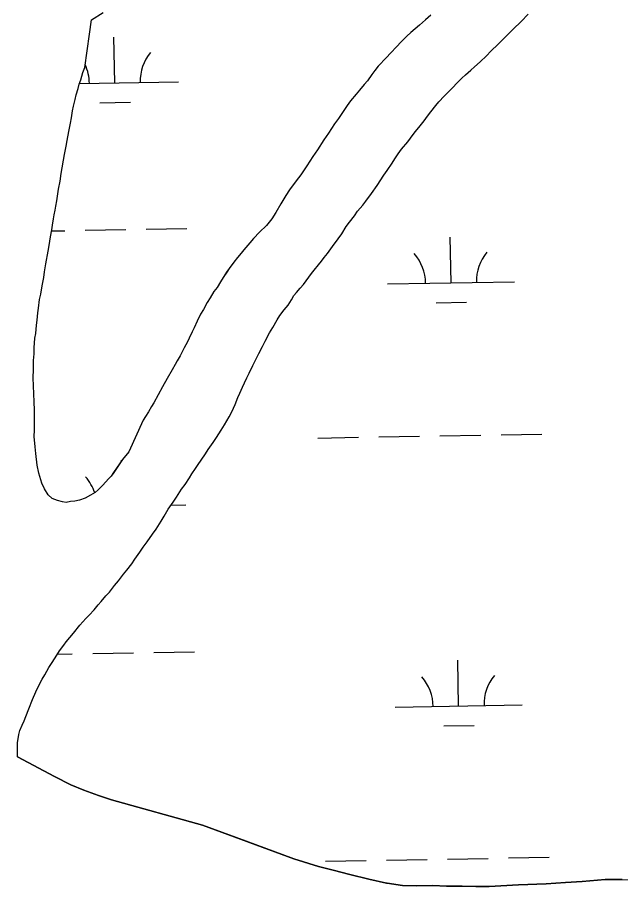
# Model space of a CAD drawing. Extents: x 3914892 to 3953151, y 242587 to 268572.
# Drawn here: x 3920303 to 3920777, y 261109 to 261793 of the extents above; entities that cross this region are included whole.
import ezdxf

# ---------------------------------------------------------------- set-up
doc = ezdxf.new("R2010")
doc.units = 0
doc.layers.add('V-TOPO-SHOR', color=7, linetype='Continuous')
doc.layers.add('V-WETL-SWMP', color=7, linetype='Continuous')

msp = doc.modelspace()

# ---------------------------------------------------------------- linework, layer by layer
at = {"layer": 'V-TOPO-SHOR'}
for points in [[(3920627.93, 261794.4), (3920623.6, 261790.66), (3920618.9, 261786.4), (3920612.21, 261780.62), (3920609.14, 261777.73), (3920604.43, 261773.12), (3920601.16, 261769.7), (3920596.25, 261764.4), (3920592.98, 261760.98), (3920586.62, 261754.14), (3920583.88, 261750.88), (3920581.5, 261747.61), (3920578, 261742.61), (3920575.63, 261739.7), (3920571.8, 261735.24), (3920569.25, 261732.33), (3920564.87, 261727.01), (3920562.12, 261723.22), (3920559.54, 261719.43), (3920555.31, 261713.05), (3920552.19, 261708.92), (3920547.4, 261701.51), (3920543.9, 261696.33), (3920538.74, 261688.58), (3920535.24, 261683.23), (3920530.44, 261675.81), (3920525.66, 261668.92), (3920522.17, 261664.1), (3920516.86, 261657.05), (3920513.91, 261652.57), (3920510.02, 261646), (3920506.12, 261639.26), (3920502.98, 261634.26)], [(3920574.35, 261644.94), (3920576.92, 261648.21), (3920581.31, 261654.05), (3920585.73, 261660.43), (3920590.9, 261668.54), (3920593.47, 261672.33), (3920597.51, 261678.01), (3920599.55, 261681.47), (3920602.31, 261685.43), (3920604.88, 261689.04), (3920609.81, 261694.87), (3920612, 261697.62), (3920615.67, 261702.61), (3920618.41, 261706.05), (3920622.61, 261711.37), (3920625.18, 261714.99), (3920627.92, 261718.24), (3920631.77, 261723.4), (3920634.32, 261726.32), (3920638.32, 261730.59), (3920641.04, 261733.33), (3920645.39, 261737.77), (3920648.12, 261740.68), (3920652.29, 261744.77), (3920655.18, 261747.32), (3920659.34, 261751.06), (3920662.23, 261753.61), (3920666.75, 261757.7), (3920671.63, 261762.3), (3920675.08, 261765.89), (3920680.71, 261771.52), (3920688.68, 261779.37), (3920692.67, 261783.3), (3920698.83, 261789.27), (3920704.46, 261795.08)], [(3920339.06, 261680.36), (3920339.9, 261684.9), (3920341.32, 261691.37), (3920342.16, 261695.91), (3920343.43, 261702.91), (3920344.69, 261709.56), (3920345.52, 261713.75), (3920346.38, 261719.18), (3920347.02, 261722.68), (3920348.23, 261727.92), (3920349.04, 261731.58), (3920350.6, 261736.64), (3920351.59, 261740.13), (3920352.74, 261743.43), (3920354.5, 261749.36), (3920355.85, 261753.19), (3920359.52, 261779.4), (3920361.07, 261790.55)], [(3920390.52, 261451.06), (3920385.6, 261445.05), (3920378.6, 261434.88), (3920376.76, 261432.12), (3920374.59, 261429.9), (3920372.4, 261427.51), (3920369.86, 261424.77), (3920366.42, 261421.36), (3920364.06, 261419.14), (3920360.3, 261416.97), (3920356.19, 261414.81), (3920351.75, 261413.18), (3920348.21, 261412.41), (3920344.68, 261411.99), (3920341.31, 261411.39), (3920338.34, 261411.83), (3920334.33, 261413), (3920330.33, 261414.53), (3920327.08, 261417.44), (3920324.23, 261422.1), (3920322.25, 261426.38), (3920319.85, 261434.37), (3920318.46, 261440.57), (3920317.33, 261449.92), (3920316.78, 261455.04), (3920316.15, 261463.15), (3920316.3, 261468.24), (3920316.37, 261476.51), (3920316.27, 261484.6), (3920316.07, 261489.71), (3920315.77, 261497.45), (3920315.57, 261502.21), (3920315.45, 261509.95), (3920315.6, 261515.05), (3920315.66, 261522.96), (3920315.99, 261528.05), (3920316.14, 261532.97), (3920316.72, 261540.34), (3920317.36, 261544.19), (3920317.91, 261550.68), (3920318.38, 261554.71), (3920318.91, 261560.49), (3920319.54, 261563.99), (3920320.27, 261570.83), (3920321.28, 261575.02), (3920322.36, 261581.67), (3920323.61, 261588.14), (3920324.27, 261592.52), (3920325.35, 261598.99), (3920327.05, 261608.79), (3920327.89, 261613.33), (3920328.97, 261619.99), (3920330.02, 261625.58), (3920330.48, 261629.26), (3920331.33, 261634.16), (3920331.78, 261637.31), (3920332.6, 261641.16), (3920333.04, 261644.13), (3920334.05, 261648.5), (3920334.51, 261652.18), (3920335.2, 261657.61), (3920336.45, 261663.9), (3920337.33, 261669.86), (3920338.17, 261674.23), (3920339.06, 261680.36)], [(3920481.51, 261505.46), (3920483.21, 261509.28), (3920485.08, 261512.92), (3920487.9, 261518.99), (3920490.88, 261524.7), (3920492.76, 261528.52), (3920495.56, 261533.88), (3920497.79, 261538.04), (3920501.16, 261544.62), (3920503.75, 261548.94), (3920507.09, 261554.82), (3920509.31, 261558.27), (3920512.61, 261562.74), (3920515.88, 261566.33), (3920518.3, 261570.66), (3920520.33, 261573.94), (3920522.34, 261576.34), (3920525.26, 261579.77), (3920527.81, 261582.68), (3920530.01, 261585.6), (3920534.22, 261591.28), (3920536.24, 261594.03), (3920539.52, 261597.98), (3920541.9, 261600.9), (3920544.1, 261603.82), (3920546.66, 261607.09), (3920550.51, 261612.42), (3920555.09, 261618.44), (3920557.85, 261622.4), (3920561.36, 261628.1), (3920564.1, 261631.53), (3920567.95, 261636.52), (3920570.34, 261640.14), (3920574.35, 261644.94)], [(3920502.98, 261634.26), (3920498.78, 261628.93), (3920493.34, 261623.64), (3920488.62, 261618.69), (3920485.71, 261615.43), (3920480.96, 261609.77), (3920478.77, 261607.2), (3920475.86, 261603.77), (3920473.11, 261600.16), (3920469.44, 261595.17), (3920467.43, 261592.42), (3920464.66, 261588.11), (3920462.45, 261584.83), (3920459.85, 261580.34), (3920457.46, 261577.07), (3920454.5, 261572.23), (3920452.11, 261568.61), (3920449.13, 261563.07), (3920446.91, 261559.45), (3920444.27, 261553.72), (3920441.83, 261548.7), (3920440.33, 261545.4), (3920438.07, 261540.54), (3920436.58, 261537.6), (3920434.15, 261532.75), (3920430.79, 261526.69), (3920428.56, 261522.54), (3920426.89, 261519.78), (3920424.48, 261515.45), (3920420.75, 261508.7), (3920417.04, 261502.31), (3920413.51, 261495.91), (3920410.16, 261489.68), (3920408.31, 261486.75), (3920405.9, 261482.6), (3920403.67, 261478.8)], [(3920302.93, 261211.53), (3920303.08, 261222.42), (3920303.98, 261228.9), (3920304.96, 261232.22), (3920306.67, 261236.39), (3920308.17, 261239.68), (3920309.51, 261243.16), (3920311.8, 261249.25), (3920314.83, 261256.37), (3920317.48, 261262.44), (3920320.11, 261267.99), (3920322.53, 261272.49), (3920324.39, 261275.95), (3920327.73, 261281.65), (3920330.31, 261285.44), (3920333.83, 261291.32), (3920336.04, 261294.77), (3920339.34, 261299.24), (3920341.35, 261301.82), (3920344.09, 261305.25), (3920347.01, 261308.68), (3920351.95, 261314.87), (3920356.85, 261320.17), (3920359.4, 261322.73), (3920363.22, 261327.01), (3920366.5, 261330.96), (3920368.69, 261333.53), (3920372.52, 261337.99), (3920375.24, 261340.89), (3920379.27, 261346.05), (3920382.37, 261349.82), (3920386.22, 261354.98), (3920388.96, 261358.24), (3920392.98, 261363.22), (3920395.19, 261366.67), (3920399.23, 261372.18), (3920401.81, 261376.32), (3920404.92, 261380.27), (3920409.15, 261386.3), (3920411.91, 261390.44), (3920415.97, 261396.65), (3920418.2, 261400.62), (3920421.35, 261405.98), (3920425.39, 261411.66), (3920427.97, 261415.45), (3920432.02, 261421.66), (3920434.78, 261425.45), (3920438.1, 261430.62), (3920440.12, 261433.73), (3920442.89, 261438.04), (3920444.92, 261441.15), (3920447.31, 261444.59), (3920450.81, 261449.59), (3920453.01, 261452.86), (3920456.7, 261458.55), (3920459.46, 261462.34), (3920463.15, 261468.21), (3920465.74, 261472.35), (3920469.45, 261478.75), (3920471.5, 261482.55), (3920474.13, 261488.28), (3920476.23, 261493.84), (3920477.74, 261497.14), (3920480, 261501.99), (3920481.51, 261505.46)], [(3920403.67, 261478.8), (3920401.83, 261476.04), (3920390.52, 261451.06)], [(3920302.93, 261211.53), (3920332.18, 261195.87), (3920344.82, 261189.51), (3920355.07, 261185.33), (3920366.73, 261181.11), (3920377, 261177.64), (3920448.33, 261157.72), (3920520.34, 261131.28), (3920539.68, 261125.24), (3920551.2, 261122.26), (3920564.11, 261118.88), (3920579.3, 261115.25), (3920593.1, 261112.2), (3920593.54, 261112.14)], [(3920593.54, 261112.14), (3920605.53, 261110.42), (3920616.43, 261110.09), (3920629.45, 261110.22), (3920640.34, 261109.89), (3920652.65, 261109.7), (3920663.19, 261109.56), (3920673.74, 261109.42), (3920696.82, 261110.83), (3920718.48, 261111.58), (3920733.63, 261112.53), (3920746.85, 261113.54), (3920764.83, 261114.93), (3920778.2, 261114.88), (3920792.97, 261114.79), (3920808.61, 261114.67), (3920820.39, 261114.49), (3920838.7, 261115.16), (3920840.48, 261115.64), (3920845.79, 261117.06)]]:
    msp.add_lwpolyline(points, dxfattribs=at)
at = {"layer": 'V-WETL-SWMP'}
for p, q in [((3920379.5, 261741.08), (3920378.85, 261777.08)), ((3920351.75, 261740.59), (3920429.49, 261741.98)), ((3920367.78, 261725.44), (3920391.77, 261725.87)), ((3920329.86, 261624.75), (3920340.16, 261624.93)), ((3920356.16, 261625.22), (3920388.15, 261625.79)), ((3920404.15, 261626.07), (3920436.15, 261626.65)), ((3920643.79, 261583.92), (3920643.14, 261619.92)), ((3920593.8, 261583.03), (3920693.78, 261584.82)), ((3920632.07, 261568.28), (3920656.06, 261568.71)), ((3920635.09, 261463.68), (3920667.09, 261464.25)), ((3920683.09, 261464.54), (3920715.08, 261465.11)), ((3920539.11, 261461.96), (3920571.1, 261462.53)), ((3920587.1, 261462.82), (3920619.1, 261463.39)), ((3920384.81, 261443.91), (3920384.81, 261444.46)), ((3920423.6, 261409.15), (3920435.44, 261409.36)), ((3920410.1, 261293.45), (3920442.1, 261294.03)), ((3920334.33, 261292.1), (3920346.11, 261292.31)), ((3920362.11, 261292.59), (3920394.1, 261293.17)), ((3920649.74, 261251.3), (3920649.09, 261287.3)), ((3920599.75, 261250.41), (3920699.73, 261252.2)), ((3920638.02, 261235.66), (3920662.01, 261236.09)), ((3920545.06, 261129.34), (3920577.05, 261129.91)), ((3920593.05, 261130.2), (3920625.05, 261130.77)), ((3920641.04, 261131.06), (3920673.04, 261131.63)), ((3920689.04, 261131.92), (3920721.03, 261132.49))]:
    msp.add_line(p, q, dxfattribs=at)
for points in [[(3920361.07, 261790.55), (3920370.43, 261796.39)], [(3920627.93, 261794.4), (3920623.6, 261790.66), (3920618.9, 261786.4), (3920612.21, 261780.62), (3920609.14, 261777.73), (3920604.43, 261773.12), (3920601.16, 261769.7), (3920596.25, 261764.4), (3920592.98, 261760.98), (3920586.62, 261754.14), (3920583.88, 261750.88), (3920581.5, 261747.61), (3920578, 261742.61), (3920575.63, 261739.7), (3920571.8, 261735.24), (3920569.25, 261732.33), (3920564.87, 261727.01), (3920562.12, 261723.22), (3920559.54, 261719.43), (3920555.31, 261713.05), (3920552.19, 261708.92), (3920547.4, 261701.51), (3920543.9, 261696.33), (3920538.74, 261688.58), (3920535.24, 261683.23), (3920530.44, 261675.81), (3920525.66, 261668.92), (3920522.17, 261664.1), (3920516.86, 261657.05), (3920513.91, 261652.57), (3920510.02, 261646), (3920506.12, 261639.26), (3920502.98, 261634.26), (3920498.78, 261628.93), (3920493.34, 261623.64), (3920488.62, 261618.69), (3920485.71, 261615.43), (3920480.96, 261609.77), (3920478.77, 261607.2), (3920475.86, 261603.77), (3920473.11, 261600.16), (3920469.44, 261595.17), (3920467.42, 261592.42), (3920464.66, 261588.11), (3920462.45, 261584.83), (3920459.85, 261580.34), (3920457.46, 261577.07), (3920454.5, 261572.23), (3920452.11, 261568.61), (3920449.13, 261563.07), (3920446.91, 261559.45), (3920444.27, 261553.72), (3920441.83, 261548.7), (3920440.33, 261545.4), (3920438.07, 261540.54), (3920436.58, 261537.6), (3920434.14, 261532.75), (3920430.79, 261526.69), (3920428.56, 261522.54), (3920426.89, 261519.78), (3920424.48, 261515.45), (3920420.76, 261508.71)], [(3920597.51, 261678.01), (3920599.55, 261681.47), (3920602.31, 261685.43), (3920604.88, 261689.04), (3920609.81, 261694.87), (3920612, 261697.62), (3920615.67, 261702.61), (3920618.41, 261706.05), (3920622.61, 261711.37), (3920625.19, 261714.99), (3920627.92, 261718.24), (3920631.77, 261723.4), (3920634.32, 261726.32), (3920638.32, 261730.59), (3920641.04, 261733.33), (3920645.39, 261737.77), (3920648.12, 261740.68), (3920652.29, 261744.77), (3920655.18, 261747.32), (3920659.34, 261751.06), (3920662.23, 261753.61), (3920666.75, 261757.7), (3920671.63, 261762.3), (3920675.08, 261765.89), (3920680.71, 261771.52), (3920688.68, 261779.37), (3920692.67, 261783.3), (3920698.83, 261789.27), (3920704.46, 261795.08)], [(3920420.76, 261508.71), (3920417.04, 261502.31), (3920413.51, 261495.91), (3920410.16, 261489.68), (3920408.31, 261486.75), (3920405.9, 261482.6), (3920403.67, 261478.8), (3920401.83, 261476.04), (3920390.52, 261451.05), (3920385.6, 261445.05), (3920378.61, 261434.88), (3920376.76, 261432.12), (3920374.59, 261429.9), (3920372.4, 261427.51), (3920369.86, 261424.77), (3920366.42, 261421.36), (3920364.06, 261419.14), (3920360.3, 261416.97), (3920356.19, 261414.81), (3920351.75, 261413.18), (3920348.21, 261412.41), (3920344.68, 261411.99), (3920341.32, 261411.39), (3920338.34, 261411.83), (3920334.33, 261413), (3920330.33, 261414.53), (3920327.08, 261417.44), (3920324.23, 261422.1), (3920322.25, 261426.38), (3920319.85, 261434.37), (3920318.46, 261440.57), (3920317.33, 261449.92), (3920316.78, 261455.04), (3920316.15, 261463.15), (3920316.3, 261468.24), (3920316.37, 261476.51), (3920316.27, 261484.6), (3920316.07, 261489.71), (3920315.77, 261497.45), (3920315.57, 261502.21), (3920315.45, 261509.95), (3920315.6, 261515.05), (3920315.67, 261522.96), (3920315.99, 261528.05), (3920316.14, 261532.97), (3920316.72, 261540.34), (3920317.36, 261544.19), (3920317.91, 261550.68), (3920318.38, 261554.71), (3920318.91, 261560.49), (3920319.54, 261563.99), (3920320.27, 261570.83), (3920321.28, 261575.02), (3920322.36, 261581.67), (3920323.61, 261588.14), (3920324.27, 261592.52), (3920325.35, 261598.99), (3920327.05, 261608.79), (3920327.89, 261613.34), (3920328.97, 261619.99), (3920330.02, 261625.58), (3920330.48, 261629.26), (3920331.33, 261634.16), (3920331.78, 261637.31), (3920332.6, 261641.16), (3920333.04, 261644.13), (3920334.05, 261648.5), (3920334.51, 261652.18), (3920335.2, 261657.61), (3920336.45, 261663.9), (3920337.33, 261669.86), (3920338.17, 261674.23), (3920339.06, 261680.36), (3920339.9, 261684.9), (3920341.32, 261691.37), (3920342.16, 261695.91), (3920343.43, 261702.91), (3920344.69, 261709.56), (3920345.52, 261713.75), (3920346.38, 261719.18), (3920347.02, 261722.68), (3920348.23, 261727.92), (3920349.04, 261731.58), (3920350.6, 261736.64), (3920351.59, 261740.13), (3920352.74, 261743.43), (3920354.5, 261749.36), (3920355.85, 261753.19), (3920359.52, 261779.4), (3920361.07, 261790.55)], [(3920304.96, 261232.22), (3920306.67, 261236.39), (3920308.17, 261239.68), (3920309.51, 261243.16), (3920311.8, 261249.25), (3920314.83, 261256.37), (3920317.48, 261262.44), (3920320.11, 261267.99), (3920322.53, 261272.49), (3920324.39, 261275.95), (3920327.73, 261281.65), (3920330.31, 261285.45), (3920333.83, 261291.32), (3920336.04, 261294.77), (3920339.34, 261299.24), (3920341.35, 261301.82), (3920344.09, 261305.25), (3920347.01, 261308.68), (3920351.95, 261314.87), (3920356.85, 261320.17), (3920359.4, 261322.73), (3920363.22, 261327.01), (3920366.5, 261330.96), (3920368.69, 261333.53), (3920372.52, 261337.99), (3920375.24, 261340.89), (3920379.27, 261346.05), (3920382.37, 261349.82), (3920386.22, 261354.98), (3920388.96, 261358.24), (3920392.98, 261363.22), (3920395.19, 261366.67), (3920399.23, 261372.18), (3920401.81, 261376.32), (3920404.92, 261380.27), (3920409.15, 261386.3), (3920411.91, 261390.44), (3920415.97, 261396.65), (3920418.2, 261400.62), (3920421.35, 261405.98), (3920425.39, 261411.66), (3920427.97, 261415.45), (3920432.02, 261421.66), (3920434.78, 261425.45), (3920438.1, 261430.62), (3920440.13, 261433.73), (3920442.89, 261438.04), (3920444.92, 261441.15), (3920447.31, 261444.59), (3920450.81, 261449.59), (3920453.01, 261452.86), (3920456.7, 261458.55), (3920459.46, 261462.34), (3920463.15, 261468.21), (3920465.74, 261472.35), (3920469.45, 261478.75), (3920471.5, 261482.55), (3920474.13, 261488.28), (3920476.23, 261493.84), (3920477.74, 261497.14), (3920480, 261501.99), (3920481.51, 261505.47), (3920483.21, 261509.28), (3920485.08, 261512.92), (3920487.9, 261518.99), (3920490.88, 261524.71), (3920492.76, 261528.52), (3920495.56, 261533.88), (3920497.79, 261538.04), (3920501.16, 261544.62), (3920503.75, 261548.94), (3920507.09, 261554.82), (3920509.31, 261558.27), (3920512.61, 261562.74), (3920515.88, 261566.33), (3920518.3, 261570.66), (3920520.33, 261573.94), (3920522.34, 261576.34), (3920525.26, 261579.77), (3920527.81, 261582.68), (3920530, 261585.61), (3920534.22, 261591.28), (3920536.24, 261594.03), (3920539.52, 261597.98), (3920541.9, 261600.9), (3920544.1, 261603.82), (3920546.66, 261607.09), (3920550.51, 261612.42), (3920555.09, 261618.44), (3920557.85, 261622.4), (3920561.36, 261628.1), (3920564.1, 261631.53), (3920567.95, 261636.52), (3920570.34, 261640.14), (3920574.35, 261644.94), (3920576.92, 261648.21), (3920581.31, 261654.05), (3920585.73, 261660.43), (3920590.9, 261668.54), (3920593.47, 261672.33), (3920597.51, 261678.01)], [(3920778.2, 261114.88), (3920764.83, 261114.93), (3920746.85, 261113.54), (3920733.63, 261112.53), (3920718.48, 261111.58), (3920696.82, 261110.83), (3920673.74, 261109.41), (3920663.19, 261109.56), (3920652.65, 261109.7), (3920640.34, 261109.89), (3920629.45, 261110.22), (3920616.43, 261110.09), (3920605.53, 261110.42), (3920593.53, 261112.14), (3920593.1, 261112.2), (3920579.3, 261115.25), (3920564.11, 261118.88), (3920551.2, 261122.26), (3920539.68, 261125.24), (3920520.34, 261131.28), (3920482.79, 261145.07), (3920448.33, 261157.72), (3920377, 261177.64), (3920366.73, 261181.11), (3920355.07, 261185.33), (3920344.82, 261189.51), (3920332.18, 261195.87), (3920302.93, 261211.53), (3920303.08, 261222.43), (3920303.98, 261228.91), (3920304.96, 261232.22)]]:
    msp.add_lwpolyline(points, dxfattribs=at)
for centre, start, end in [((3920434.72, 261742.55), 140.25318, 181.79684), ((3920324.26, 261740.57), 0.25318, 25.08785), ((3920699.01, 261585.39), 140.25318, 181.79684), ((3920588.54, 261583.41), 0.25318, 41.79684), ((3920330.21, 261407.95), 18.15603, 41.79684), ((3920594.5, 261250.79), 0.25318, 41.79684), ((3920704.96, 261252.77), 140.25318, 181.79684)]:
    msp.add_arc(centre, 35.25, start, end, dxfattribs=at)

doc.saveas('drawing.dxf')
